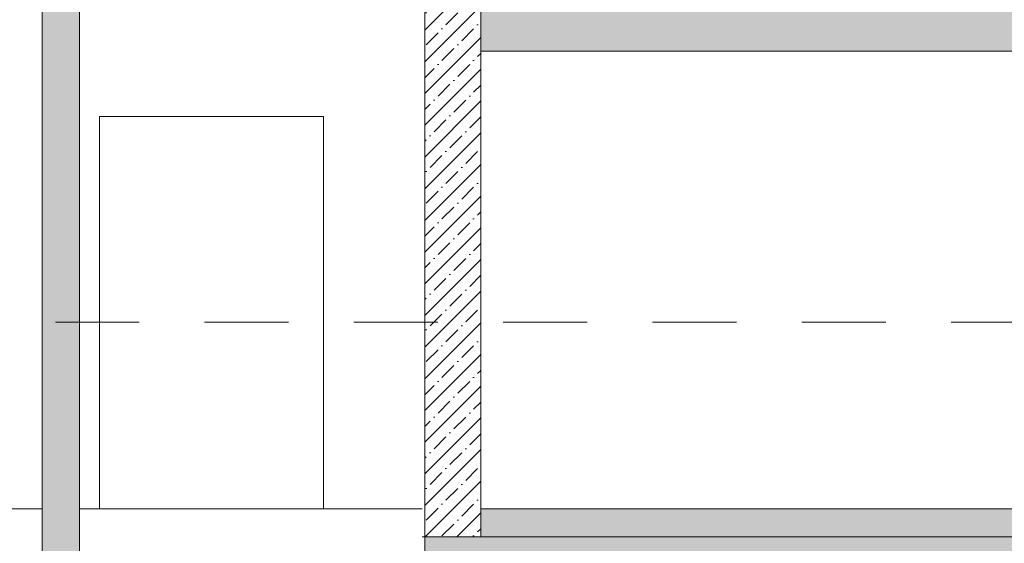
# Model space of a CAD drawing. Header units: millimetres. Extents: x -7244646 to -5701154, y 5723682 to 6071635.
# Tile 268 of 656: x -6377005 to -6371729, y 5738624 to 5741428. Entities that reach past the tile are written whole.
import ezdxf

# ---------------------------------------------------------------- set-up
doc = ezdxf.new("R2010")
doc.units = ezdxf.units.MM
doc.header["$MEASUREMENT"] = 0
doc.linetypes.add('Dashed', pattern=[800, 450, -350])
for name, color, linetype, lineweight in [('0_Ном._пера__1', 7, 'Continuous', 0), ('0_Ном._пера__101', 252, 'Continuous', 0), ('0_Ном._пера__120', 7, 'Continuous', 0), ('0_Ном._пера__21', 7, 'Continuous', 5), ('АР-Стены внешние_Балконы _ лоджии.АР_Ном._пера__101', 252, 'Continuous', 0), ('АР-Стены_внутренние_пилоны.АР_Ном._пера__1', 7, 'Continuous', 0), ('АР-Стены_внутренние_пилоны.АР_Ном._пера__120', 7, 'Continuous', 0)]:
    doc.layers.add(name, color=color, linetype=linetype, lineweight=lineweight)
pattern_1 = [(45, (-7387333.12, 5739809.18), (-84.852814, 84.852814), []), (45, (-7387375.54, 5739851.61), (-84.852814, 84.852814), [90, -30, 0, -30])]

msp = doc.modelspace()

# ---------------------------------------------------------------- hatches: boundary and pattern name
at = {"layer": '0_Ном._пера__1', "linetype": 'Continuous', "lineweight": 0}
h = msp.add_hatch(dxfattribs=at)
h.set_pattern_fill('ЖЕЛЕЗОБЕТОН__PROJECT__0003', style=0, pattern_type=2)
h.set_pattern_definition(pattern_1)
h.paths.add_polyline_path([(-6374534.353, 5741259.18), (-6357403.734, 5741259.18), (-6357403.734, 5741509.18), (-6374534.353, 5741509.18)])
h = msp.add_hatch(dxfattribs=at)
h.set_pattern_fill('ЖЕЛЕЗОБЕТОН__PROJECT__0003', style=0, pattern_type=2)
h.set_pattern_definition(pattern_1)
h.paths.add_polyline_path([(-6374834.353, 5738409.18), (-6374834.353, 5738659.18), (-6357641.524, 5738659.18), (-6338838.738, 5738659.18), (-6338838.738, 5738409.18), (-6357403.734, 5738409.18)])
at = {"layer": '0_Ном._пера__101', "linetype": 'Continuous', "lineweight": 0}
msp.add_hatch(color=252, dxfattribs=at).paths.add_polyline_path([(-6357641.524, 5738809.18), (-6357641.524, 5738659.18), (-6374534.353, 5738659.18), (-6374534.353, 5738809.18)])
at = {"layer": 'АР-Стены_внутренние_пилоны.АР_Ном._пера__1', "linetype": 'Continuous', "lineweight": 0}
h = msp.add_hatch(dxfattribs=at)
h.set_pattern_fill('ЖЕЛЕЗОБЕТОН__PROJECT__0003', style=0, pattern_type=2)
h.set_pattern_definition(pattern_1)
h.paths.add_polyline_path([(-6376884.344, 5746709.18), (-6376884.344, 5735009.18), (-6376684.344, 5735009.18), (-6376684.344, 5746709.18)])
h = msp.add_hatch(dxfattribs=at)
h.set_pattern_fill('ЖЕЛЕЗОБЕТОН__PROJECT__0003', style=0, pattern_type=2)
h.set_pattern_definition(pattern_1)
h.paths.add_polyline_path([(-6374834.353, 5738659.18), (-6374534.353, 5738659.18), (-6374534.353, 5742374.18), (-6374834.353, 5742374.18)])

# ---------------------------------------------------------------- linework, layer by layer
at = {"layer": '0_Ном._пера__1', "color": 7, "linetype": 'Continuous', "lineweight": 0, "flags": 128}
msp.add_lwpolyline([(-6357641.524, 5738809.18), (-6357641.524, 5738659.18), (-6374534.353, 5738659.18), (-6374534.353, 5738809.18)], close=True, dxfattribs=at)
at = {"layer": '0_Ном._пера__120', "color": 7, "linetype": 'Continuous', "lineweight": 0}
msp.add_lwpolyline([(-6375377.337, 5738809.18), (-6375377.337, 5740909.18), (-6376577.337, 5740909.18), (-6376577.337, 5738809.18)], dxfattribs=at)
at = {"layer": '0_Ном._пера__21', "color": 7, "linetype": 'Continuous', "lineweight": 5, "flags": 128}
for points in [[(-6374534.353, 5741259.18), (-6357403.734, 5741259.18), (-6357403.734, 5741509.18), (-6374534.353, 5741509.18)], [(-6374834.353, 5738409.18), (-6374834.353, 5738659.18), (-6357641.524, 5738659.18), (-6338838.738, 5738659.18), (-6338838.738, 5738409.18), (-6357403.734, 5738409.18)]]:
    msp.add_lwpolyline(points, close=True, dxfattribs=at)
at = {"layer": 'АР-Стены внешние_Балконы _ лоджии.АР_Ном._пера__101', "color": 252, "linetype": 'Dashed', "lineweight": 0}
msp.add_lwpolyline([(-6406413.794, 5739809.18), (-6333655.293, 5739809.18)], dxfattribs=at)
at = {"layer": 'АР-Стены_внутренние_пилоны.АР_Ном._пера__120', "color": 7, "linetype": 'Continuous', "lineweight": 5}
for p, q in [((-6376884.344, 5746709.18), (-6376884.344, 5735009.18)), ((-6374834.353, 5742409.18), (-6374834.353, 5738659.18)), ((-6374534.353, 5742409.18), (-6374534.353, 5738659.18)), ((-6376684.344, 5742374.18), (-6376684.344, 5735009.18)), ((-6374548.791, 5738659.18), (-6374848.791, 5738659.18))]:
    msp.add_line(p, q, dxfattribs=at)
at = {"layer": 'АР-Стены_внутренние_пилоны.АР_Ном._пера__120', "color": 7, "linetype": 'Continuous', "lineweight": 0}
for p, q in [((-6376884.344, 5738809.18), (-6378784.171, 5738809.18)), ((-6374848.791, 5738809.18), (-6376684.344, 5738809.18)), ((-6375377.337, 5738809.18), (-6376577.337, 5738809.18))]:
    msp.add_line(p, q, dxfattribs=at)

doc.saveas('drawing.dxf')
